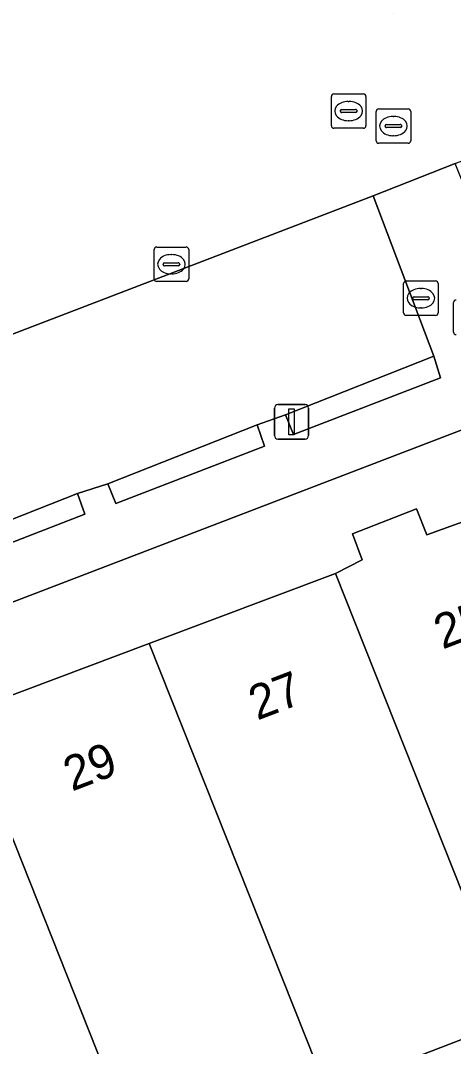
# Model space of a CAD drawing. Extents: x 159262 to 160143, y 383399 to 384319.
# Drawn here: x 159559.73 to 159572.27, y 383650 to 383679.75 of the extents above; entities that cross this region are included whole.
import ezdxf

# ---------------------------------------------------------------- set-up
doc = ezdxf.new("R2010")
doc.units = 0
for name, color, linetype in [('IMGEO_Erf', 7, 'Continuous'), ('IMGEO_Groenvoorziening', 7, 'Continuous'), ('IMGEO_Haag', 7, 'Continuous'), ('IMGEO_Kolk', 7, 'Continuous'), ('IMGEO_Lichtmast', 7, 'Continuous'), ('IMGEO_Pand', 7, 'Continuous'), ('IMGEO_Pand_nummerreeks', 7, 'Continuous'), ('IMGEO_Parkeervlak_open', 7, 'Continuous'), ('IMGEO_Rioolput', 7, 'Continuous'), ('IMGEO_Voetpad_open', 7, 'Continuous')]:
    doc.layers.add(name, color=color, linetype=linetype)

msp = doc.modelspace()

# ---------------------------------------------------------------- linework, layer by layer
at = {"layer": 'IMGEO_Erf'}
for points in [[(159589.409, 383674.359), (159546.608, 383657.945)], [(159558.05, 383659.657), (159563.452, 383661.687), (159568.854, 383663.718), (159569.627, 383664.114), (159569.348, 383664.867), (159571.202, 383665.587), (159571.503, 383664.837), (159574.226, 383665.823)], [(159595.372, 383658.975), (159589.631, 383656.769), (159585.148, 383655.049), (159579.288, 383652.8), (159578.179, 383655.687), (159573.545, 383653.908), (159574.654, 383651.021), (159573.998, 383650.769), (159568.611, 383648.702)]]:
    msp.add_lwpolyline(points, dxfattribs=at)
at = {"layer": 'IMGEO_Groenvoorziening'}
for points in [[(159567.41, 383668.314), (159567.638, 383667.74), (159571.895, 383669.389), (159571.702, 383670.012)], [(159562.256, 383666.318), (159562.49, 383665.739), (159566.802, 383667.402), (159566.586, 383668.02)], [(159557.088, 383664.345), (159557.297, 383663.769), (159561.586, 383665.433), (159561.377, 383666.032)]]:
    msp.add_lwpolyline(points, close=True, dxfattribs=at)
at = {"layer": 'IMGEO_Haag'}
for points in [[(159567.41, 383668.314), (159567.638, 383667.74), (159571.895, 383669.389), (159571.702, 383670.012)], [(159562.256, 383666.318), (159562.49, 383665.739), (159566.802, 383667.402), (159566.586, 383668.02)], [(159557.088, 383664.345), (159557.297, 383663.769), (159561.586, 383665.433), (159561.377, 383666.032)]]:
    msp.add_lwpolyline(points, close=True, dxfattribs=at)
at = {"layer": 'IMGEO_Kolk'}
for p, q in [((159563.674, 383673.181), (159564.526, 383673.181)), ((159563.599, 383672.255), (159563.599, 383673.107)), ((159564.087, 383672.961), (159564.112, 383672.961)), ((159564.6, 383673.107), (159564.6, 383672.255)), ((159563.858, 383672.675), (159563.858, 383672.687)), ((159564.296, 383672.638), (159563.898, 383672.638)), ((159563.901, 383672.724), (159564.299, 383672.724)), ((159564.342, 383672.687), (159564.342, 383672.675)), ((159564.11, 383672.401), (159564.085, 383672.401)), ((159564.526, 383672.181), (159563.674, 383672.181))]:
    msp.add_line(p, q, dxfattribs=at)
for points in [[(159563.674, 383673.181), (159564.526, 383673.181)], [(159563.599, 383672.255), (159563.599, 383673.107)], [(159564.6, 383673.107), (159564.6, 383672.255)], [(159564.526, 383672.181), (159563.674, 383672.181)]]:
    msp.add_lwpolyline(points, dxfattribs=at)
for centre, radius, start, end in [((159563.676, 383673.105), 0.0765, 91.552, 178.448), ((159563.676, 383673.105), 0.0765, 91.552, 178.448), ((159564.524, 383673.105), 0.0765, 1.552, 88.448), ((159564.524, 383673.105), 0.0765, 1.552, 88.448), ((159563.898, 383672.684), 0.0403, 85.8775, 175.7526), ((159563.895, 383672.674), 0.0366, 178.938, 274.7102), ((159564.299, 383672.681), 0.043, 264.8664, 352.4533), ((159564.303, 383672.686), 0.0386, 1.7309, 96.639), ((159563.676, 383672.257), 0.0765, 181.552, 268.448), ((159563.676, 383672.257), 0.0765, 181.552, 268.448), ((159564.524, 383672.257), 0.0765, 271.552, 358.448), ((159564.524, 383672.257), 0.0765, 271.552, 358.448)]:
    msp.add_arc(centre, radius, start, end, dxfattribs=at)
for centre, major_axis, ratio, start_param, end_param in [((159564.086, 383672.681), (-0.387, 0.002), 0.722429, 4.712389, 7.853982), ((159564.111, 383672.681), (-0.39, 0.002), 0.717154, 1.570796, 4.712389)]:
    msp.add_ellipse(centre, major_axis=major_axis, ratio=ratio, start_param=start_param, end_param=end_param, dxfattribs=at)
at = {"layer": 'IMGEO_Lichtmast'}
for p, q in [((159567.085, 383667.712), (159567.085, 383668.512)), ((159567.085, 383668.512), (159567.085, 383667.712)), ((159567.185, 383668.612), (159567.975, 383668.612)), ((159567.975, 383668.612), (159567.185, 383668.612)), ((159568.075, 383668.512), (159568.075, 383667.712)), ((159568.075, 383667.712), (159568.075, 383668.512)), ((159567.975, 383667.612), (159567.185, 383667.612)), ((159567.185, 383667.612), (159567.975, 383667.612))]:
    msp.add_line(p, q, dxfattribs=at)
msp.add_lwpolyline([(159567.505, 383668.487), (159567.655, 383668.487), (159567.655, 383667.737), (159567.505, 383667.737), (159567.505, 383668.487)], dxfattribs=at)
for centre, start, end in [((159567.185, 383668.512), 90, 180), ((159567.185, 383668.512), 90, 180), ((159567.975, 383668.512), 0, 90), ((159567.975, 383668.512), 360, 90), ((159567.185, 383667.712), 180, 270), ((159567.185, 383667.712), 180, 270), ((159567.975, 383667.712), 270, 0), ((159567.975, 383667.712), 270, 0)]:
    msp.add_arc(centre, 0.1, start, end, dxfattribs=at)
at = {"layer": 'IMGEO_Pand'}
for points in [[(159568.854, 383663.718), (159573.998, 383650.769), (159574.654, 383651.021), (159573.545, 383653.908), (159578.179, 383655.687), (159574.226, 383665.823), (159571.503, 383664.837), (159571.202, 383665.587), (159569.348, 383664.867), (159569.627, 383664.114)], [(159568.854, 383663.718), (159563.452, 383661.687), (159568.611, 383648.702), (159573.998, 383650.769)], [(159568.611, 383648.702), (159563.452, 383661.687), (159558.05, 383659.657), (159563.224, 383646.634)], [(159552.657, 383657.604), (159557.836, 383644.566), (159563.224, 383646.634), (159558.05, 383659.657), (159556.03, 383658.898), (159554.193, 383658.193)]]:
    msp.add_lwpolyline(points, close=True, dxfattribs=at)
at = {"layer": 'IMGEO_Parkeervlak_open'}
msp.add_lwpolyline([(159551.925, 383662.334), (159556.225, 383664.029), (159557.088, 383664.345), (159561.377, 383666.032), (159562.256, 383666.318), (159566.586, 383668.02), (159567.41, 383668.314), (159571.702, 383670.012), (159569.95, 383674.669), (159544.922, 383665.063), (159546.709, 383660.383), (159551.107, 383662.047)], close=True, dxfattribs=at)
at = {"layer": 'IMGEO_Rioolput'}
for p, q in [((159568.736, 383676.697), (159568.736, 383677.549)), ((159568.811, 383677.623), (159569.663, 383677.623)), ((159569.224, 383677.403), (159569.249, 383677.403)), ((159569.737, 383677.549), (159569.737, 383676.697)), ((159568.995, 383677.117), (159568.995, 383677.129)), ((159569.433, 383677.08), (159569.035, 383677.08)), ((159569.038, 383677.166), (159569.436, 383677.166)), ((159569.479, 383677.129), (159569.479, 383677.117)), ((159570.034, 383676.262), (159570.034, 383677.114)), ((159570.109, 383677.188), (159570.961, 383677.188)), ((159571.035, 383677.114), (159571.035, 383676.262)), ((159569.247, 383676.843), (159569.222, 383676.843)), ((159570.522, 383676.968), (159570.547, 383676.968)), ((159569.663, 383676.623), (159568.811, 383676.623)), ((159570.293, 383676.682), (159570.293, 383676.694)), ((159570.731, 383676.645), (159570.333, 383676.645)), ((159570.336, 383676.731), (159570.734, 383676.731)), ((159570.777, 383676.694), (159570.777, 383676.682)), ((159570.961, 383676.188), (159570.109, 383676.188)), ((159570.545, 383676.408), (159570.52, 383676.408)), ((159570.83, 383671.27), (159570.83, 383672.122)), ((159570.905, 383672.196), (159571.757, 383672.196)), ((159571.831, 383672.122), (159571.831, 383671.27)), ((159571.089, 383671.69), (159571.089, 383671.702)), ((159571.132, 383671.739), (159571.53, 383671.739)), ((159571.318, 383671.976), (159571.343, 383671.976)), ((159571.573, 383671.702), (159571.573, 383671.69)), ((159571.527, 383671.653), (159571.129, 383671.653)), ((159571.341, 383671.416), (159571.316, 383671.416)), ((159572.274, 383670.715), (159572.274, 383671.567)), ((159571.757, 383671.196), (159570.905, 383671.196))]:
    msp.add_line(p, q, dxfattribs=at)
for points in [[(159568.736, 383676.697), (159568.736, 383677.549)], [(159568.811, 383677.623), (159569.663, 383677.623)], [(159569.737, 383677.549), (159569.737, 383676.697)], [(159570.034, 383676.262), (159570.034, 383677.114)], [(159570.109, 383677.188), (159570.961, 383677.188)], [(159571.035, 383677.114), (159571.035, 383676.262)], [(159569.663, 383676.623), (159568.811, 383676.623)], [(159570.961, 383676.188), (159570.109, 383676.188)], [(159570.83, 383671.27), (159570.83, 383672.122)], [(159570.905, 383672.196), (159571.757, 383672.196)], [(159571.831, 383672.122), (159571.831, 383671.27)], [(159572.274, 383670.715), (159572.274, 383671.567)], [(159571.757, 383671.196), (159570.905, 383671.196)]]:
    msp.add_lwpolyline(points, dxfattribs=at)
for centre, radius, start, end in [((159568.813, 383677.547), 0.0765, 91.552, 178.448), ((159568.813, 383677.547), 0.0765, 91.552, 178.448), ((159569.661, 383677.547), 0.0765, 1.552, 88.448), ((159569.661, 383677.547), 0.0765, 1.552, 88.448), ((159569.035, 383677.126), 0.0403, 85.8775, 175.7526), ((159569.032, 383677.116), 0.0366, 178.938, 274.7102), ((159569.436, 383677.123), 0.043, 264.8664, 352.4533), ((159569.44, 383677.128), 0.0386, 1.7309, 96.639), ((159570.111, 383677.112), 0.0765, 91.552, 178.448), ((159570.111, 383677.112), 0.0765, 91.552, 178.448), ((159570.959, 383677.112), 0.0765, 1.552, 88.448), ((159570.959, 383677.112), 0.0765, 1.552, 88.448), ((159568.813, 383676.699), 0.0765, 181.552, 268.448), ((159568.813, 383676.699), 0.0765, 181.552, 268.448), ((159569.661, 383676.699), 0.0765, 271.552, 358.448), ((159569.661, 383676.699), 0.0765, 271.552, 358.448), ((159570.333, 383676.691), 0.0403, 85.8775, 175.7526), ((159570.33, 383676.681), 0.0366, 178.938, 274.7102), ((159570.734, 383676.688), 0.043, 264.8664, 352.4533), ((159570.738, 383676.693), 0.0386, 1.7309, 96.639), ((159570.111, 383676.264), 0.0765, 181.552, 268.448), ((159570.111, 383676.264), 0.0765, 181.552, 268.448), ((159570.959, 383676.264), 0.0765, 271.552, 358.448), ((159570.959, 383676.264), 0.0765, 271.552, 358.448), ((159570.907, 383672.12), 0.0765, 91.552, 178.448), ((159570.907, 383672.12), 0.0765, 91.552, 178.448), ((159571.755, 383672.12), 0.0765, 1.552, 88.448), ((159571.755, 383672.12), 0.0765, 1.552, 88.448), ((159571.129, 383671.699), 0.0403, 85.8775, 175.7526), ((159571.126, 383671.689), 0.0366, 178.938, 274.7102), ((159571.53, 383671.696), 0.043, 264.8664, 352.4533), ((159571.534, 383671.701), 0.0386, 1.7309, 96.639), ((159572.351, 383671.565), 0.0765, 91.552, 178.448), ((159572.351, 383671.565), 0.0765, 91.552, 178.448), ((159570.907, 383671.272), 0.0765, 181.552, 268.448), ((159570.907, 383671.272), 0.0765, 181.552, 268.448), ((159571.755, 383671.272), 0.0765, 271.552, 358.448), ((159571.755, 383671.272), 0.0765, 271.552, 358.448), ((159572.351, 383670.717), 0.0765, 181.552, 268.448), ((159572.351, 383670.717), 0.0765, 181.552, 268.448)]:
    msp.add_arc(centre, radius, start, end, dxfattribs=at)
for centre, major_axis, ratio, start_param, end_param in [((159569.223, 383677.123), (-0.387, 0.002), 0.722429, 4.712389, 7.853982), ((159569.248, 383677.123), (-0.39, 0.002), 0.717154, 1.570796, 4.712389), ((159570.521, 383676.688), (-0.387, 0.002), 0.722429, 4.712389, 7.853982), ((159570.546, 383676.688), (-0.39, 0.002), 0.717154, 1.570796, 4.712389), ((159571.317, 383671.696), (-0.387, 0.002), 0.722429, 4.712389, 7.853982), ((159571.342, 383671.696), (-0.39, 0.002), 0.717154, 1.570796, 4.712389)]:
    msp.add_ellipse(centre, major_axis=major_axis, ratio=ratio, start_param=start_param, end_param=end_param, dxfattribs=at)
at = {"layer": 'IMGEO_Voetpad_open'}
msp.add_lwpolyline([(159574.514, 383681.267), (159574.432, 383681.467), (159570.515, 383679.969), (159570.397, 383680.262), (159569.061, 383683.768), (159568.947, 383684.058), (159566.666, 383683.19), (159566.604, 383683.353), (159541.475, 383673.747), (159541.779, 383672.925), (159539.421, 383672.017), (159523.264, 383665.799), (159523.427, 383665.372), (159525.023, 383661.113), (159541.223, 383667.381), (159543.674, 383668.329), (159544.922, 383665.063), (159569.95, 383674.669), (159572.321, 383675.598), (159586.835, 383681.173), (159585.33, 383685.418)], close=True, dxfattribs=at)
msp.add_lwpolyline([(159546.608, 383657.945), (159589.409, 383674.359), (159588.817, 383675.805), (159574.404, 383670.256), (159573.225, 383673.371), (159572.321, 383675.598), (159569.95, 383674.669), (159571.702, 383670.012), (159571.895, 383669.389), (159567.638, 383667.74), (159567.41, 383668.314), (159566.586, 383668.02), (159566.802, 383667.402), (159562.49, 383665.739), (159562.256, 383666.318), (159561.377, 383666.032), (159561.586, 383665.433), (159557.297, 383663.769)], dxfattribs=at)

# ---------------------------------------------------------------- texts
at = {"layer": 'IMGEO_Pand_nummerreeks'}
for s, p in [('25', (159571.956, 383661.505)), ('27', (159566.586, 383659.446)), ('29', (159561.214, 383657.386))]:
    msp.add_text(s, height=1, rotation=20.9793, dxfattribs=at).set_placement(p)

doc.saveas('drawing.dxf')
